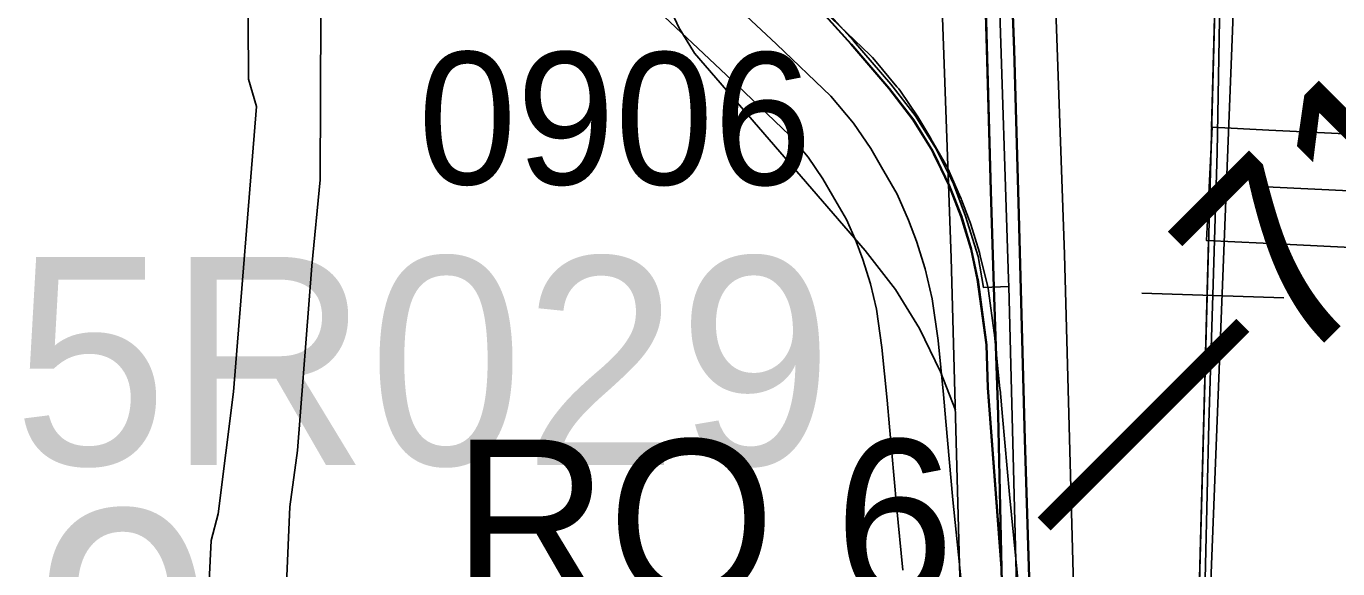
# Model space of a CAD drawing. Extents: x -132.8 to -73.3, y -60 to -26.
# Drawn here: x -125.034 to -124.34, y -33.758 to -33.471 of the extents above; entities that cross this region are included whole.
import ezdxf

# ---------------------------------------------------------------- set-up
doc = ezdxf.new("R2010")
doc.units = 0
for name, color, linetype in [('tdCoDivCarto', 7, 'Continuous'), ('tdCoHydroRiver', 7, 'Continuous'), ('tdCoInt', 7, 'Continuous'), ('tdCoIntCL', 7, 'Continuous'), ('tdCoIntRamp', 7, 'Continuous'), ('tdCoIntRte', 7, 'Continuous'), ('tdCoPrimary', 7, 'Continuous'), ('tdCoRRCL', 7, 'Continuous'), ('tdCoSecRdNmbr', 7, 'Continuous'), ('tdCoSecRteBand', 7, 'Continuous'), ('tdCoSecRteCL', 7, 'Continuous'), ('tdCoSectLine', 7, 'Continuous'), ('tdCoSectLinePart', 7, 'Continuous'), ('tdCoSectNmbr', 7, 'Continuous'), ('tdCoStrucPriMaintName', 7, 'Continuous'), ('tdCoStrucSecCoName', 7, 'Continuous'), ('tdCoSurfEarth', 7, 'Continuous'), ('tdCoSurfGravel', 7, 'Continuous'), ('tdStHwyIntRefPost1', 7, 'Continuous')]:
    doc.layers.add(name, color=color, linetype=linetype)

msp = doc.modelspace()

# ---------------------------------------------------------------- linework, layer by layer
at = {"layer": 'tdCoDivCarto'}
for p, q in [((-124.5272, -33.42641), (-124.5235, -33.55785)), ((-124.51116, -33.48334), (-124.51253, -33.4468)), ((-124.5087, -33.57039), (-124.51116, -33.48334)), ((-124.5235, -33.55785), (-124.52181, -33.60876)), ((-124.50549, -33.6895), (-124.5087, -33.57039)), ((-124.52181, -33.60876), (-124.51955, -33.67646)), ((-124.51955, -33.67646), (-124.51783, -33.75744)), ((-124.50056, -33.8466), (-124.50549, -33.6895)), ((-124.51783, -33.75744), (-124.51734, -33.78053))]:
    msp.add_line(p, q, dxfattribs=at)
for points in [[(-124.53034, -33.31284), (-124.5272, -33.42641), (-124.5235, -33.55785), (-124.52181, -33.60876)], [(-124.53034, -33.31284), (-124.5272, -33.42641), (-124.5235, -33.55785), (-124.52181, -33.60876)], [(-124.53034, -33.31284), (-124.5272, -33.42641), (-124.5235, -33.55785), (-124.52181, -33.60876)], [(-124.50056, -33.8466), (-124.50549, -33.6895), (-124.5087, -33.57039), (-124.51116, -33.48334), (-124.51253, -33.4468)], [(-124.50056, -33.8466), (-124.50549, -33.6895), (-124.5087, -33.57039), (-124.51116, -33.48334), (-124.51253, -33.4468)], [(-124.50056, -33.8466), (-124.50549, -33.6895), (-124.5087, -33.57039), (-124.51116, -33.48334), (-124.51253, -33.4468)], [(-124.52181, -33.60876), (-124.51955, -33.67646), (-124.51783, -33.75744), (-124.51734, -33.78053), (-124.51609, -33.81553)], [(-124.52181, -33.60876), (-124.51955, -33.67646), (-124.51783, -33.75744), (-124.51734, -33.78053), (-124.51609, -33.81553)], [(-124.52181, -33.60876), (-124.51955, -33.67646), (-124.51783, -33.75744), (-124.51734, -33.78053), (-124.51609, -33.81553)]]:
    msp.add_lwpolyline(points, dxfattribs=at)
at = {"layer": 'tdCoHydroRiver'}
for points in [[(-124.87717, -32.74302), (-124.88652, -32.78671), (-124.89372, -32.81805), (-124.89876, -32.93937), (-124.89348, -33.08623), (-124.89491, -33.19187), (-124.90302, -33.25474), (-124.90816, -33.26879), (-124.91032, -33.28924), (-124.9173, -33.3127), (-124.9163, -33.49886), (-124.91197, -33.51319), (-124.92417, -33.66428), (-124.93232, -33.72871), (-124.93588, -33.74281), (-124.93962, -33.81842), (-124.93668, -33.8264), (-124.93398, -33.89746), (-124.94105, -33.92407), (-124.94189, -34.06444), (-124.9458, -34.25678)], [(-124.84107, -32.74227), (-124.84165, -32.76276), (-124.8525, -32.81135), (-124.85975, -32.95468), (-124.85591, -33.04156), (-124.85262, -33.09213), (-124.85514, -33.18039), (-124.87748, -33.29964), (-124.88382, -33.35624), (-124.87773, -33.41952), (-124.87836, -33.55201), (-124.88281, -33.59763), (-124.89034, -33.69521), (-124.89434, -33.72507), (-124.90365, -33.94092), (-124.90369, -34.10813)]]:
    msp.add_lwpolyline(points, dxfattribs=at)
at = {"layer": 'tdCoInt'}
for points in [[(-124.56738, -32.84688), (-124.56076, -33.02269), (-124.55808, -33.16149), (-124.55589, -33.19895), (-124.55483, -33.29425), (-124.55447, -33.31954), (-124.5446, -33.59337), (-124.52496, -34.32023), (-124.51893, -34.44452), (-124.51833, -34.49998), (-124.52248, -34.69307), (-124.53989, -35.32536), (-124.59496, -37.32244), (-124.60529, -37.68975), (-124.6182, -37.79526), (-124.6605, -38.09812), (-124.67086, -38.18677), (-124.67738, -38.2615)], [(-124.5073, -32.84835), (-124.50079, -33.02073), (-124.49808, -33.15978), (-124.49591, -33.19686), (-124.49483, -33.29347), (-124.49448, -33.31795), (-124.48462, -33.59158), (-124.46499, -34.31825), (-124.45894, -34.44275), (-124.45833, -34.5003), (-124.4625, -34.69462), (-124.47991, -35.32691), (-124.53502, -37.32542), (-124.5454, -37.69462), (-124.5587, -37.80298), (-124.60099, -38.10575), (-124.61727, -38.2607)]]:
    msp.add_lwpolyline(points, dxfattribs=at)
at = {"layer": 'tdCoIntCL'}
for points in [[(-124.5142, -33.6085), (-124.51433, -33.60454), (-124.5195, -33.44705), (-124.52452, -33.31266)], [(-124.62546, -33.44598), (-124.59635, -33.47844), (-124.57653, -33.50148), (-124.56364, -33.51808), (-124.55287, -33.53518), (-124.54333, -33.55413), (-124.53701, -33.57122), (-124.53044, -33.59253), (-124.52747, -33.60907), (-124.5142, -33.6085)], [(-124.55646, -37.01258), (-124.53691, -36.30708), (-124.53675, -36.3011), (-124.52066, -35.71665), (-124.5099, -35.32613), (-124.50867, -35.27468), (-124.50848, -35.26678), (-124.50052, -34.9783), (-124.49604, -34.81611), (-124.49462, -34.76422), (-124.49249, -34.69385), (-124.48833, -34.50014), (-124.48893, -34.44364), (-124.49498, -34.31924), (-124.49513, -34.31029), (-124.4964, -34.23749), (-124.50305, -34.01859), (-124.50469, -33.96497), (-124.50794, -33.84771), (-124.50884, -33.81526), (-124.5142, -33.6085)]]:
    msp.add_lwpolyline(points, dxfattribs=at)
at = {"layer": 'tdCoIntRamp'}
msp.add_lwpolyline([(-124.65143, -33.23494), (-124.66743, -33.2544), (-124.68438, -33.28214), (-124.69548, -33.30464), (-124.70843, -33.34441), (-124.71151, -33.36321), (-124.71243, -33.38633), (-124.71058, -33.40945), (-124.70103, -33.44459), (-124.6887, -33.47141), (-124.68037, -33.48497), (-124.59005, -33.58947), (-124.57403, -33.61013), (-124.56139, -33.63078), (-124.55029, -33.65359), (-124.54242, -33.67396)], dxfattribs=at)
at = {"layer": 'tdCoIntRte'}
for points in [[(-124.53529, -33.15777), (-124.53526, -33.15921), (-124.53502, -33.17055), (-124.53498, -33.1724), (-124.53431, -33.18316), (-124.53407, -33.18705), (-124.53325, -33.20027), (-124.53128, -33.29274), (-124.53072, -33.31284), (-124.52758, -33.42641), (-124.52388, -33.55785), (-124.52219, -33.60876), (-124.51993, -33.67646), (-124.51821, -33.75744)], [(-124.53529, -33.15777), (-124.53526, -33.15921), (-124.53502, -33.17055), (-124.53498, -33.1724), (-124.53431, -33.18316), (-124.53407, -33.18705), (-124.53325, -33.20027), (-124.53128, -33.29274), (-124.53072, -33.31284), (-124.52758, -33.42641), (-124.52388, -33.55785), (-124.52219, -33.60876), (-124.51993, -33.67646), (-124.51821, -33.75744)], [(-124.48812, -34.3144), (-124.49058, -34.16323), (-124.49453, -34.07643), (-124.49847, -33.96102), (-124.50045, -33.86237), (-124.50066, -33.85566), (-124.50075, -33.85253), (-124.50085, -33.84957), (-124.50094, -33.8466), (-124.50587, -33.6895), (-124.50908, -33.57039), (-124.51154, -33.48334), (-124.51291, -33.4468), (-124.51391, -33.42007)], [(-124.48812, -34.3144), (-124.49058, -34.16323), (-124.49453, -34.07643), (-124.49847, -33.96102), (-124.50045, -33.86237), (-124.50066, -33.85566), (-124.50075, -33.85253), (-124.50085, -33.84957), (-124.50094, -33.8466), (-124.50587, -33.6895), (-124.50908, -33.57039), (-124.51154, -33.48334), (-124.51291, -33.4468), (-124.51391, -33.42007)], [(-124.62673, -33.44797), (-124.59764, -33.48028), (-124.57766, -33.50371), (-124.56484, -33.52023), (-124.55473, -33.53675), (-124.55338, -33.53952), (-124.55015, -33.54617), (-124.54585, -33.555), (-124.54157, -33.56602), (-124.53944, -33.57152), (-124.53426, -33.58878), (-124.5308, -33.60481), (-124.52612, -33.63934), (-124.52538, -33.66203), (-124.51924, -33.74371), (-124.51821, -33.75744)], [(-124.62673, -33.44797), (-124.59764, -33.48028), (-124.57766, -33.50371), (-124.56484, -33.52023), (-124.55473, -33.53675), (-124.55338, -33.53952), (-124.55015, -33.54617), (-124.54585, -33.555), (-124.54157, -33.56602), (-124.53944, -33.57152), (-124.53426, -33.58878), (-124.5308, -33.60481), (-124.52612, -33.63934), (-124.52538, -33.66203), (-124.51821, -33.75744)], [(-124.51821, -33.75744), (-124.51771, -33.78053), (-124.51646, -33.81553), (-124.51533, -33.84725), (-124.51509, -33.85407), (-124.515, -33.85649), (-124.51352, -33.91913), (-124.51168, -33.97551), (-124.51106, -33.99483), (-124.50859, -34.08657), (-124.5044, -34.19976), (-124.50366, -34.23763), (-124.50292, -34.27572)], [(-124.51821, -33.75744), (-124.51771, -33.78053), (-124.51646, -33.81553), (-124.51533, -33.84725), (-124.51509, -33.85407), (-124.515, -33.85649), (-124.51352, -33.91913), (-124.51168, -33.97551), (-124.51106, -33.99483), (-124.50859, -34.08657), (-124.5044, -34.19976), (-124.50366, -34.23763), (-124.50292, -34.27572)]]:
    msp.add_lwpolyline(points, dxfattribs=at)
at = {"layer": 'tdCoPrimary'}
msp.add_line((-124.553, -33.53952), (-124.54977, -33.54617), dxfattribs=at)
msp.add_line((-124.553, -33.53952), (-124.54977, -33.54617), dxfattribs=at)
for points in [[(-124.53491, -33.15777), (-124.53488, -33.15921), (-124.53464, -33.17055), (-124.5346, -33.1724), (-124.53393, -33.18316), (-124.53369, -33.18705), (-124.53287, -33.20027), (-124.5309, -33.29274), (-124.53034, -33.31284), (-124.5272, -33.42641), (-124.5235, -33.55785), (-124.52181, -33.60876), (-124.51955, -33.67646), (-124.51783, -33.75744)], [(-124.53034, -33.31284), (-124.5272, -33.42641), (-124.5235, -33.55785), (-124.52181, -33.60876)], [(-124.53034, -33.31284), (-124.5272, -33.42641), (-124.5235, -33.55785), (-124.52181, -33.60876)], [(-124.67472, -33.32968), (-124.67518, -33.34119), (-124.6737, -33.35969), (-124.67025, -33.37399), (-124.66606, -33.3878), (-124.66113, -33.3989), (-124.6562, -33.40925), (-124.64954, -33.42011), (-124.64189, -33.42972), (-124.62636, -33.44797), (-124.59726, -33.48028), (-124.57728, -33.50371), (-124.56446, -33.52023), (-124.55435, -33.53675), (-124.553, -33.53952)], [(-124.67472, -33.32968), (-124.67518, -33.34119), (-124.6737, -33.35969), (-124.67025, -33.37399), (-124.66606, -33.3878), (-124.66113, -33.3989), (-124.6562, -33.40925), (-124.64954, -33.42011), (-124.64189, -33.42972), (-124.62636, -33.44797), (-124.59726, -33.48028), (-124.57728, -33.50371), (-124.56446, -33.52023), (-124.55435, -33.53675), (-124.553, -33.53952)], [(-124.48774, -34.3144), (-124.4902, -34.16323), (-124.49415, -34.07643), (-124.49809, -33.96102), (-124.50007, -33.86237), (-124.50028, -33.85566), (-124.50038, -33.85253), (-124.50047, -33.84957), (-124.50056, -33.8466), (-124.50549, -33.6895), (-124.5087, -33.57039), (-124.51116, -33.48334), (-124.51253, -33.4468), (-124.51353, -33.42007)], [(-124.62636, -33.44797), (-124.59726, -33.48028), (-124.57728, -33.50371), (-124.56446, -33.52023), (-124.55435, -33.53675), (-124.553, -33.53952), (-124.54977, -33.54617), (-124.54547, -33.555), (-124.53906, -33.57152), (-124.53388, -33.58878), (-124.53052, -33.60438), (-124.53043, -33.60481), (-124.52574, -33.63934), (-124.525, -33.66203), (-124.51783, -33.75744)], [(-124.50056, -33.8466), (-124.50549, -33.6895), (-124.5087, -33.57039), (-124.51116, -33.48334), (-124.51253, -33.4468)], [(-124.50056, -33.8466), (-124.50549, -33.6895), (-124.5087, -33.57039), (-124.51116, -33.48334), (-124.51253, -33.4468)], [(-124.54977, -33.54617), (-124.54547, -33.555), (-124.53906, -33.57152), (-124.53388, -33.58878), (-124.53052, -33.60438)], [(-124.54977, -33.54617), (-124.54547, -33.555), (-124.53906, -33.57152), (-124.53388, -33.58878), (-124.53052, -33.60438)], [(-124.53052, -33.60438), (-124.53043, -33.60481), (-124.52574, -33.63934), (-124.525, -33.66203), (-124.51783, -33.75744)], [(-124.53052, -33.60438), (-124.53043, -33.60481), (-124.52574, -33.63934), (-124.525, -33.66203), (-124.51783, -33.75744)], [(-124.52181, -33.60876), (-124.51955, -33.67646), (-124.51783, -33.75744), (-124.51734, -33.78053), (-124.51609, -33.81553)], [(-124.52181, -33.60876), (-124.51955, -33.67646), (-124.51783, -33.75744), (-124.51734, -33.78053), (-124.51609, -33.81553)], [(-124.51783, -33.75744), (-124.51734, -33.78053), (-124.51609, -33.81553), (-124.51495, -33.84725), (-124.51471, -33.85407), (-124.51462, -33.85649), (-124.51314, -33.91913), (-124.51068, -33.99483), (-124.51011, -34.0158), (-124.50821, -34.08657), (-124.50402, -34.19976), (-124.50328, -34.23763), (-124.50254, -34.27572)]]:
    msp.add_lwpolyline(points, dxfattribs=at)
at = {"layer": 'tdCoRRCL'}
msp.add_line((-124.44373, -33.61204), (-124.36877, -33.61444), dxfattribs=at)
for points in [[(-123.77831, -31.52649), (-123.92155, -31.98991), (-123.9791, -32.19674), (-124.01517, -32.30786), (-124.09605, -32.50145), (-124.14445, -32.60118), (-124.20868, -32.76207), (-124.22398, -32.82933), (-124.31809, -33.04927), (-124.35255, -33.16036), (-124.38559, -33.33773), (-124.39444, -33.43529), (-124.40885, -33.8056), (-124.45538, -36.19254), (-124.50704, -37.5667), (-124.51987, -38.11847), (-124.52945, -38.48576), (-124.54362, -38.9681), (-124.56441, -39.58277), (-124.59502, -40.99697)], [(-124.33345, -33.07489), (-124.34289, -33.10634), (-124.36229, -33.17607), (-124.36831, -33.20176), (-124.37487, -33.23217), (-124.37959, -33.25707), (-124.38457, -33.28617), (-124.38929, -33.31789), (-124.39427, -33.36141), (-124.39925, -33.41934), (-124.40266, -33.46731), (-124.40397, -33.53756), (-124.40606, -33.60729), (-124.40842, -33.68096), (-124.41104, -33.79315), (-124.41367, -33.87153), (-124.4155, -33.95699), (-124.4176, -34.02331), (-124.41943, -34.0975), (-124.42074, -34.15097), (-124.42258, -34.20629), (-124.42468, -34.27785)], [(-124.33345, -33.07489), (-124.34289, -33.10634), (-124.36229, -33.17607), (-124.36831, -33.20176), (-124.37487, -33.23217), (-124.37959, -33.25707), (-124.38457, -33.28617), (-124.38929, -33.31789), (-124.39427, -33.36141), (-124.39925, -33.41934), (-124.40266, -33.46731), (-124.40397, -33.53756), (-124.40606, -33.60729), (-124.40842, -33.68096), (-124.41104, -33.79315), (-124.41367, -33.87153), (-124.4155, -33.95699), (-124.4176, -34.02331), (-124.41943, -34.0975), (-124.42074, -34.15097), (-124.42258, -34.20629), (-124.42468, -34.27785)]]:
    msp.add_lwpolyline(points, dxfattribs=at)
at = {"layer": 'tdCoSecRteBand'}
for points in [[(-124.57016, -33.75855), (-124.57355, -33.72431), (-124.57357, -33.72416), (-124.57358, -33.72401), (-124.57725, -33.68267), (-124.57855, -33.66855), (-124.58135, -33.64068), (-124.58415, -33.62053), (-124.58737, -33.6071), (-124.59132, -33.59422), (-124.59496, -33.58474), (-124.60001, -33.57312), (-124.60735, -33.56039), (-124.6125, -33.55154), (-124.62026, -33.54014), (-124.63014, -33.52834), (-124.65759, -33.50213), (-124.70829, -33.45443)], [(-124.61623, -33.45866), (-124.58749, -33.4861), (-124.58628, -33.48726), (-124.5852, -33.48854), (-124.5733, -33.50277), (-124.57234, -33.50391), (-124.5715, -33.50514), (-124.56231, -33.51865), (-124.56172, -33.51952), (-124.56119, -33.52043), (-124.55546, -33.53026), (-124.55543, -33.53032), (-124.55539, -33.53038), (-124.54718, -33.54462), (-124.54634, -33.54609), (-124.54567, -33.54763), (-124.53968, -33.5614), (-124.53942, -33.562), (-124.53918, -33.56261), (-124.53493, -33.57368), (-124.53455, -33.57466), (-124.53425, -33.57566), (-124.52973, -33.59042), (-124.52946, -33.5913), (-124.52925, -33.59219), (-124.52546, -33.60794), (-124.52512, -33.60937), (-124.52492, -33.61082), (-124.52184, -33.63299), (-124.52176, -33.63355), (-124.5217, -33.63412), (-124.51884, -33.66269), (-124.51882, -33.66282), (-124.51881, -33.66294), (-124.5175, -33.67723), (-124.5175, -33.67727), (-124.51749, -33.67732), (-124.51383, -33.71855), (-124.51045, -33.75263), (-124.50758, -33.78144)], [(-124.26194, -33.59131), (-124.37957, -33.58564), (-124.40954, -33.58419), (-124.40665, -33.52426), (-124.37668, -33.52571), (-124.25906, -33.53138)]]:
    msp.add_lwpolyline(points, dxfattribs=at)
at = {"layer": 'tdCoSecRteCL'}
for points in [[(-124.53743, -33.78441), (-124.5403, -33.75559), (-124.5437, -33.72135), (-124.54738, -33.67997), (-124.54869, -33.66569), (-124.55155, -33.63711), (-124.55463, -33.61495), (-124.55842, -33.5992), (-124.56294, -33.58444), (-124.56719, -33.57337), (-124.57318, -33.5596), (-124.58139, -33.54536), (-124.58711, -33.53553), (-124.5963, -33.52203), (-124.60821, -33.5078), (-124.63695, -33.48035), (-124.68773, -33.43258)], [(-124.37813, -33.55567), (-124.26049, -33.56134), (-124.09872, -33.56899), (-124.01857, -33.57121), (-123.97517, -33.57343), (-123.90316, -33.57885), (-123.87258, -33.58083), (-123.86222, -33.58157), (-123.85384, -33.58181), (-123.84669, -33.58083), (-123.83759, -33.57871)]]:
    msp.add_lwpolyline(points, dxfattribs=at)
at = {"layer": 'tdCoSectLine'}
msp.add_lwpolyline([(-124.42797, -34.31192), (-124.40097, -33.30385)], dxfattribs=at)
at = {"layer": 'tdCoSectLinePart'}
for points in [[(-124.40688, -33.52429), (-124.40097, -33.30385)], [(-124.42797, -34.31192), (-124.40848, -33.58424)]]:
    msp.add_lwpolyline(points, dxfattribs=at)
at = {"layer": 'tdCoSurfEarth'}
msp.add_lwpolyline([(-124.37813, -33.55567), (-124.26049, -33.56134), (-124.09872, -33.56899), (-124.01857, -33.57121), (-123.97517, -33.57343), (-123.90316, -33.57885), (-123.87258, -33.58083), (-123.86222, -33.58157), (-123.85384, -33.58181), (-123.84669, -33.58083), (-123.83759, -33.57871)], dxfattribs=at)
at = {"layer": 'tdCoSurfGravel'}
msp.add_lwpolyline([(-124.53743, -33.78441), (-124.5403, -33.75559), (-124.5437, -33.72135), (-124.54738, -33.67997), (-124.54869, -33.66569), (-124.55155, -33.63711), (-124.55463, -33.61495), (-124.55842, -33.5992), (-124.56294, -33.58444), (-124.56719, -33.57337), (-124.57318, -33.5596), (-124.58139, -33.54536), (-124.58711, -33.53553), (-124.5963, -33.52203), (-124.60821, -33.5078), (-124.63695, -33.48035), (-124.68773, -33.43258)], dxfattribs=at)

# ---------------------------------------------------------------- texts
at = {"layer": 'tdCoSecRdNmbr'}
msp.add_text('0906', height=0.07, rotation=359.90653, dxfattribs=at).set_placement((-124.82659, -33.55438))
at = {"layer": 'tdCoSectNmbr'}
msp.add_text('9', height=0.13, rotation=359.90614, dxfattribs=at).set_placement((-125.03028, -33.85661))
at = {"layer": 'tdCoStrucPriMaintName'}
msp.add_text('78715R029', height=0.11, dxfattribs=at).set_placement((-125.36794, -33.70284))
msp.add_text('78715R029', height=0.11, dxfattribs=at).set_placement((-125.36794, -33.70284))
msp.add_text('78715R029', height=0.11, dxfattribs=at).set_placement((-125.36794, -33.70284))
at = {"layer": 'tdCoStrucSecCoName'}
msp.add_text('RO 6', height=0.085, dxfattribs=at).set_placement((-124.80827, -33.77448))
at = {"layer": 'tdStHwyIntRefPost1'}
msp.add_text('‒‒71', height=0.1, rotation=45, dxfattribs=at).set_placement((-124.46941, -33.76022))

doc.saveas('drawing.dxf')
